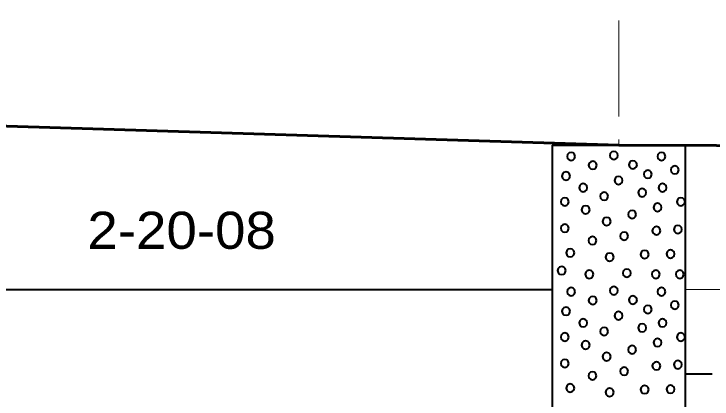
# Model space of a CAD drawing. Extents: x -76 to 974, y -1080 to -735.
# Drawn here: x 311.08 to 324.19, y -934.15 to -926.91 of the extents above; entities that cross this region are included whole.
import ezdxf
from ezdxf.enums import TextEntityAlignment as Align

# ---------------------------------------------------------------- set-up
doc = ezdxf.new("R2010")
doc.units = 0
doc.header["$LTSCALE"] = 0.36
doc.linetypes.add('DOT_DASHED', pattern=[7.7, 5, -1.2, 0.3, -1.2])
doc.linetypes.add('LONG_DASHED', pattern=[7.5, 6, -1.5])
for name, color, linetype, lineweight in [('27', 7, 'Continuous', 40), ('28', 7, 'LONG_DASHED', 60), ('7', 7, 'Continuous', 13)]:
    doc.layers.add(name, color=color, linetype=linetype, lineweight=lineweight)

msp = doc.modelspace()

# ---------------------------------------------------------------- linework, layer by layer
at = {"layer": '27'}
for p, q in [((321.1855, -929.3789), (321.1855, -935.3789)), ((321.1855, -929.3789), (323.6855, -929.3789)), ((323.6855, -935.3789), (323.6855, -929.3789)), ((288.6855, -932.09), (321.1855, -932.09)), ((324.1855, -933.6789), (323.6855, -933.6789))]:
    msp.add_line(p, q, dxfattribs=at)
for points in [[(321.6174, -929.5916), (321.6072, -929.5535), (321.5793, -929.5256), (321.5412, -929.5154), (321.5031, -929.5256), (321.4752, -929.5535), (321.465, -929.5916), (321.4752, -929.6297), (321.5031, -929.6575), (321.5412, -929.6678), (321.5793, -929.6575), (321.6072, -929.6297)], [(322.4184, -929.572), (322.4082, -929.5339), (322.3803, -929.506), (322.3422, -929.4958), (322.3041, -929.506), (322.2762, -929.5339), (322.266, -929.572), (322.2762, -929.6101), (322.3041, -929.638), (322.3422, -929.6482), (322.3803, -929.638), (322.4082, -929.6101)], [(323.312, -929.5916), (323.3018, -929.5535), (323.2739, -929.5256), (323.2358, -929.5154), (323.1977, -929.5256), (323.1699, -929.5535), (323.1596, -929.5916), (323.1699, -929.6297), (323.1977, -929.6576), (323.2358, -929.6678), (323.2739, -929.6576), (323.3018, -929.6297)], [(322.0224, -929.7568), (322.0122, -929.7187), (321.9843, -929.6908), (321.9462, -929.6806), (321.9081, -929.6908), (321.8802, -929.7187), (321.87, -929.7568), (321.8802, -929.7949), (321.9081, -929.8228), (321.9462, -929.833), (321.9843, -929.8228), (322.0122, -929.7949)], [(322.7775, -929.7478), (322.7672, -929.7097), (322.7394, -929.6818), (322.7013, -929.6716), (322.6632, -929.6818), (322.6353, -929.7097), (322.6251, -929.7478), (322.6353, -929.7859), (322.6632, -929.8138), (322.7013, -929.824), (322.7394, -929.8138), (322.7672, -929.7859)], [(323.5629, -929.8437), (323.5527, -929.8056), (323.5248, -929.7777), (323.4867, -929.7675), (323.4486, -929.7777), (323.4207, -929.8056), (323.4105, -929.8437), (323.4207, -929.8818), (323.4486, -929.9097), (323.4867, -929.9199), (323.5248, -929.9097), (323.5527, -929.8818)], [(321.5213, -929.9594), (321.511, -929.9213), (321.4832, -929.8934), (321.4451, -929.8832), (321.407, -929.8934), (321.3791, -929.9213), (321.3689, -929.9594), (321.3791, -929.9975), (321.407, -930.0254), (321.4451, -930.0356), (321.4832, -930.0254), (321.511, -929.9975)], [(323.0557, -929.9251), (323.0455, -929.887), (323.0176, -929.8591), (322.9795, -929.8489), (322.9414, -929.8591), (322.9135, -929.887), (322.9033, -929.9251), (322.9135, -929.9632), (322.9414, -929.9911), (322.9795, -930.0013), (323.0176, -929.9911), (323.0455, -929.9632)], [(322.5073, -930.0426), (322.4971, -930.0045), (322.4692, -929.9766), (322.4311, -929.9664), (322.393, -929.9766), (322.3651, -930.0045), (322.3549, -930.0426), (322.3651, -930.0807), (322.393, -930.1086), (322.4311, -930.1188), (322.4692, -930.1086), (322.4971, -930.0807)], [(321.8442, -930.1781), (321.8339, -930.14), (321.8061, -930.1121), (321.768, -930.1019), (321.7299, -930.1121), (321.702, -930.14), (321.6918, -930.1781), (321.702, -930.2162), (321.7299, -930.2441), (321.768, -930.2543), (321.8061, -930.2441), (321.8339, -930.2162)], [(323.3328, -930.1781), (323.3226, -930.14), (323.2947, -930.1121), (323.2566, -930.1019), (323.2185, -930.1121), (323.1906, -930.14), (323.1804, -930.1781), (323.1906, -930.2162), (323.2185, -930.2441), (323.2566, -930.2543), (323.2947, -930.2441), (323.3226, -930.2162)], [(322.2357, -930.3395), (322.2255, -930.3014), (322.1976, -930.2735), (322.1595, -930.2633), (322.1214, -930.2735), (322.0935, -930.3014), (322.0833, -930.3395), (322.0935, -930.3776), (322.1214, -930.4055), (322.1595, -930.4157), (322.1976, -930.4055), (322.2255, -930.3776)], [(322.9514, -930.2709), (322.9412, -930.2328), (322.9133, -930.2049), (322.8752, -930.1947), (322.8371, -930.2049), (322.8092, -930.2328), (322.799, -930.2709), (322.8092, -930.309), (322.8371, -930.3369), (322.8752, -930.3471), (322.9133, -930.3369), (322.9412, -930.309)], [(321.4984, -930.4438), (321.4882, -930.4057), (321.4603, -930.3778), (321.4222, -930.3676), (321.3841, -930.3778), (321.3562, -930.4057), (321.346, -930.4438), (321.3562, -930.4819), (321.3841, -930.5097), (321.4222, -930.52), (321.4603, -930.5097), (321.4882, -930.4819)], [(323.6786, -930.4438), (323.6684, -930.4057), (323.6405, -930.3778), (323.6024, -930.3676), (323.5643, -930.3778), (323.5364, -930.4057), (323.5262, -930.4438), (323.5364, -930.4819), (323.5643, -930.5097), (323.6024, -930.52), (323.6405, -930.5097), (323.6684, -930.4819)], [(321.8899, -930.5938), (321.8797, -930.5557), (321.8518, -930.5278), (321.8137, -930.5176), (321.7756, -930.5278), (321.7477, -930.5557), (321.7375, -930.5938), (321.7477, -930.6319), (321.7756, -930.6598), (321.8137, -930.67), (321.8518, -930.6598), (321.8797, -930.6319)], [(323.24, -930.548), (323.2298, -930.5099), (323.2019, -930.482), (323.1638, -930.4718), (323.1257, -930.482), (323.0978, -930.5099), (323.0876, -930.548), (323.0978, -930.5861), (323.1257, -930.614), (323.1638, -930.6242), (323.2019, -930.614), (323.2298, -930.5861)], [(322.762, -930.6815), (322.7518, -930.6434), (322.7239, -930.6155), (322.6858, -930.6053), (322.6477, -930.6155), (322.6198, -930.6434), (322.6096, -930.6815), (322.6198, -930.7196), (322.6477, -930.7475), (322.6858, -930.7577), (322.7239, -930.7475), (322.7518, -930.7196)], [(322.284, -930.8124), (322.2738, -930.7743), (322.2459, -930.7464), (322.2078, -930.7362), (322.1697, -930.7464), (322.1418, -930.7743), (322.1316, -930.8124), (322.1418, -930.8505), (322.1697, -930.8784), (322.2078, -930.8886), (322.2459, -930.8784), (322.2738, -930.8505)], [(321.4984, -930.9396), (321.4882, -930.9015), (321.4603, -930.8736), (321.4222, -930.8634), (321.3841, -930.8736), (321.3562, -930.9015), (321.346, -930.9396), (321.3562, -930.9777), (321.3841, -931.0055), (321.4222, -931.0158), (321.4603, -931.0055), (321.4882, -930.9777)], [(323.2171, -930.9866), (323.2069, -930.9485), (323.179, -930.9206), (323.1409, -930.9104), (323.1028, -930.9206), (323.0749, -930.9485), (323.0647, -930.9866), (323.0749, -931.0247), (323.1028, -931.0526), (323.1409, -931.0628), (323.179, -931.0526), (323.2069, -931.0247)], [(323.6214, -930.9624), (323.6112, -930.9243), (323.5833, -930.8964), (323.5452, -930.8862), (323.5071, -930.8964), (323.4792, -930.9243), (323.469, -930.9624), (323.4792, -931.0005), (323.5071, -931.0284), (323.5452, -931.0386), (323.5833, -931.0284), (323.6112, -931.0005)], [(322.017, -931.1709), (322.0068, -931.1328), (321.9789, -931.1049), (321.9408, -931.0947), (321.9027, -931.1049), (321.8749, -931.1328), (321.8646, -931.1709), (321.8749, -931.209), (321.9027, -931.2369), (321.9408, -931.2471), (321.9789, -931.2369), (322.0068, -931.209)], [(322.612, -931.087), (322.6018, -931.0489), (322.5739, -931.021), (322.5358, -931.0108), (322.4977, -931.021), (322.4698, -931.0489), (322.4596, -931.087), (322.4698, -931.1251), (322.4977, -931.153), (322.5358, -931.1632), (322.5739, -931.153), (322.6018, -931.1251)], [(321.6013, -931.4023), (321.5911, -931.3642), (321.5632, -931.3363), (321.5251, -931.3261), (321.487, -931.3363), (321.4592, -931.3642), (321.4489, -931.4023), (321.4592, -931.4404), (321.487, -931.4683), (321.5251, -931.4785), (321.5632, -931.4683), (321.5911, -931.4404)], [(322.9972, -931.4315), (322.987, -931.3934), (322.9591, -931.3655), (322.921, -931.3553), (322.8829, -931.3655), (322.855, -931.3934), (322.8448, -931.4315), (322.855, -931.4696), (322.8829, -931.4975), (322.921, -931.5077), (322.9591, -931.4975), (322.987, -931.4696)], [(323.4828, -931.4239), (323.4726, -931.3858), (323.4447, -931.3579), (323.4066, -931.3477), (323.3685, -931.3579), (323.3406, -931.3858), (323.3304, -931.4239), (323.3406, -931.462), (323.3685, -931.4899), (323.4066, -931.5001), (323.4447, -931.4899), (323.4726, -931.462)], [(322.34, -931.4824), (322.3297, -931.4443), (322.3019, -931.4164), (322.2638, -931.4062), (322.2257, -931.4164), (322.1978, -931.4443), (322.1876, -931.4824), (322.1978, -931.5205), (322.2257, -931.5484), (322.2638, -931.5586), (322.3019, -931.5484), (322.3297, -931.5205)], [(321.4399, -931.7354), (321.4297, -931.6973), (321.4018, -931.6694), (321.3637, -931.6592), (321.3256, -931.6694), (321.2977, -931.6973), (321.2875, -931.7354), (321.2977, -931.7735), (321.3256, -931.8014), (321.3637, -931.8116), (321.4018, -931.8014), (321.4297, -931.7735)], [(321.9586, -931.8053), (321.9484, -931.7672), (321.9205, -931.7393), (321.8824, -931.7291), (321.8443, -931.7393), (321.8164, -931.7672), (321.8062, -931.8053), (321.8164, -931.8434), (321.8443, -931.8713), (321.8824, -931.8815), (321.9205, -931.8713), (321.9484, -931.8434)], [(322.6629, -931.7824), (322.6526, -931.7443), (322.6248, -931.7164), (322.5867, -931.7062), (322.5486, -931.7164), (322.5207, -931.7443), (322.5105, -931.7824), (322.5207, -931.8205), (322.5486, -931.8484), (322.5867, -931.8586), (322.6248, -931.8484), (322.6526, -931.8205)], [(323.2057, -931.8053), (323.1955, -931.7672), (323.1676, -931.7393), (323.1295, -931.7291), (323.0914, -931.7393), (323.0635, -931.7672), (323.0533, -931.8053), (323.0635, -931.8434), (323.0914, -931.8713), (323.1295, -931.8815), (323.1676, -931.8713), (323.1955, -931.8434)], [(323.6557, -931.8053), (323.6455, -931.7672), (323.6176, -931.7393), (323.5795, -931.7291), (323.5414, -931.7393), (323.5135, -931.7672), (323.5033, -931.8053), (323.5135, -931.8434), (323.5414, -931.8713), (323.5795, -931.8815), (323.6176, -931.8713), (323.6455, -931.8434)], [(321.6174, -932.1316), (321.6072, -932.0935), (321.5793, -932.0656), (321.5412, -932.0554), (321.5031, -932.0656), (321.4752, -932.0935), (321.465, -932.1316), (321.4752, -932.1697), (321.5031, -932.1975), (321.5412, -932.2078), (321.5793, -932.1975), (321.6072, -932.1697)], [(322.4184, -932.112), (322.4082, -932.0739), (322.3803, -932.046), (322.3422, -932.0358), (322.3041, -932.046), (322.2762, -932.0739), (322.266, -932.112), (322.2762, -932.1501), (322.3041, -932.178), (322.3422, -932.1882), (322.3803, -932.178), (322.4082, -932.1501)], [(323.312, -932.1316), (323.3018, -932.0935), (323.2739, -932.0656), (323.2358, -932.0554), (323.1977, -932.0656), (323.1699, -932.0935), (323.1596, -932.1316), (323.1699, -932.1697), (323.1977, -932.1976), (323.2358, -932.2078), (323.2739, -932.1976), (323.3018, -932.1697)], [(322.0224, -932.2968), (322.0122, -932.2587), (321.9843, -932.2308), (321.9462, -932.2206), (321.9081, -932.2308), (321.8802, -932.2587), (321.87, -932.2968), (321.8802, -932.3349), (321.9081, -932.3628), (321.9462, -932.373), (321.9843, -932.3628), (322.0122, -932.3349)], [(322.7775, -932.2878), (322.7672, -932.2497), (322.7394, -932.2218), (322.7013, -932.2116), (322.6632, -932.2218), (322.6353, -932.2497), (322.6251, -932.2878), (322.6353, -932.3259), (322.6632, -932.3538), (322.7013, -932.364), (322.7394, -932.3538), (322.7672, -932.3259)], [(323.0557, -932.4651), (323.0455, -932.427), (323.0176, -932.3991), (322.9795, -932.3889), (322.9414, -932.3991), (322.9135, -932.427), (322.9033, -932.4651), (322.9135, -932.5032), (322.9414, -932.5311), (322.9795, -932.5413), (323.0176, -932.5311), (323.0455, -932.5032)], [(323.5629, -932.3837), (323.5527, -932.3456), (323.5248, -932.3177), (323.4867, -932.3075), (323.4486, -932.3177), (323.4207, -932.3456), (323.4105, -932.3837), (323.4207, -932.4218), (323.4486, -932.4497), (323.4867, -932.4599), (323.5248, -932.4497), (323.5527, -932.4218)], [(321.5213, -932.4994), (321.511, -932.4613), (321.4832, -932.4334), (321.4451, -932.4232), (321.407, -932.4334), (321.3791, -932.4613), (321.3689, -932.4994), (321.3791, -932.5375), (321.407, -932.5654), (321.4451, -932.5756), (321.4832, -932.5654), (321.511, -932.5375)], [(322.5073, -932.5826), (322.4971, -932.5445), (322.4692, -932.5166), (322.4311, -932.5064), (322.393, -932.5166), (322.3651, -932.5445), (322.3549, -932.5826), (322.3651, -932.6207), (322.393, -932.6486), (322.4311, -932.6588), (322.4692, -932.6486), (322.4971, -932.6207)], [(321.8442, -932.7181), (321.8339, -932.68), (321.8061, -932.6521), (321.768, -932.6419), (321.7299, -932.6521), (321.702, -932.68), (321.6918, -932.7181), (321.702, -932.7562), (321.7299, -932.7841), (321.768, -932.7943), (321.8061, -932.7841), (321.8339, -932.7562)], [(323.3328, -932.7181), (323.3226, -932.68), (323.2947, -932.6521), (323.2566, -932.6419), (323.2185, -932.6521), (323.1906, -932.68), (323.1804, -932.7181), (323.1906, -932.7562), (323.2185, -932.7841), (323.2566, -932.7943), (323.2947, -932.7841), (323.3226, -932.7562)], [(322.2357, -932.8795), (322.2255, -932.8414), (322.1976, -932.8135), (322.1595, -932.8033), (322.1214, -932.8135), (322.0935, -932.8414), (322.0833, -932.8795), (322.0935, -932.9176), (322.1214, -932.9455), (322.1595, -932.9557), (322.1976, -932.9455), (322.2255, -932.9176)], [(322.9514, -932.8109), (322.9412, -932.7728), (322.9133, -932.7449), (322.8752, -932.7347), (322.8371, -932.7449), (322.8092, -932.7728), (322.799, -932.8109), (322.8092, -932.849), (322.8371, -932.8769), (322.8752, -932.8871), (322.9133, -932.8769), (322.9412, -932.849)], [(321.4984, -932.9838), (321.4882, -932.9457), (321.4603, -932.9178), (321.4222, -932.9076), (321.3841, -932.9178), (321.3562, -932.9457), (321.346, -932.9838), (321.3562, -933.0219), (321.3841, -933.0497), (321.4222, -933.06), (321.4603, -933.0497), (321.4882, -933.0219)], [(323.6786, -932.9838), (323.6684, -932.9457), (323.6405, -932.9178), (323.6024, -932.9076), (323.5643, -932.9178), (323.5364, -932.9457), (323.5262, -932.9838), (323.5364, -933.0219), (323.5643, -933.0497), (323.6024, -933.06), (323.6405, -933.0497), (323.6684, -933.0219)], [(321.8899, -933.1338), (321.8797, -933.0957), (321.8518, -933.0678), (321.8137, -933.0576), (321.7756, -933.0678), (321.7477, -933.0957), (321.7375, -933.1338), (321.7477, -933.1719), (321.7756, -933.1998), (321.8137, -933.21), (321.8518, -933.1998), (321.8797, -933.1719)], [(323.24, -933.088), (323.2298, -933.0499), (323.2019, -933.022), (323.1638, -933.0118), (323.1257, -933.022), (323.0978, -933.0499), (323.0876, -933.088), (323.0978, -933.1261), (323.1257, -933.154), (323.1638, -933.1642), (323.2019, -933.154), (323.2298, -933.1261)], [(322.762, -933.2215), (322.7518, -933.1834), (322.7239, -933.1555), (322.6858, -933.1453), (322.6477, -933.1555), (322.6198, -933.1834), (322.6096, -933.2215), (322.6198, -933.2596), (322.6477, -933.2875), (322.6858, -933.2977), (322.7239, -933.2875), (322.7518, -933.2596)], [(322.284, -933.3524), (322.2738, -933.3143), (322.2459, -933.2864), (322.2078, -933.2762), (322.1697, -933.2864), (322.1418, -933.3143), (322.1316, -933.3524), (322.1418, -933.3905), (322.1697, -933.4184), (322.2078, -933.4286), (322.2459, -933.4184), (322.2738, -933.3905)], [(321.4984, -933.4796), (321.4882, -933.4415), (321.4603, -933.4136), (321.4222, -933.4034), (321.3841, -933.4136), (321.3562, -933.4415), (321.346, -933.4796), (321.3562, -933.5177), (321.3841, -933.5455), (321.4222, -933.5558), (321.4603, -933.5455), (321.4882, -933.5177)], [(323.2171, -933.5266), (323.2069, -933.4885), (323.179, -933.4606), (323.1409, -933.4504), (323.1028, -933.4606), (323.0749, -933.4885), (323.0647, -933.5266), (323.0749, -933.5647), (323.1028, -933.5926), (323.1409, -933.6028), (323.179, -933.5926), (323.2069, -933.5647)], [(323.6214, -933.5024), (323.6112, -933.4643), (323.5833, -933.4364), (323.5452, -933.4262), (323.5071, -933.4364), (323.4792, -933.4643), (323.469, -933.5024), (323.4792, -933.5405), (323.5071, -933.5684), (323.5452, -933.5786), (323.5833, -933.5684), (323.6112, -933.5405)], [(322.612, -933.627), (322.6018, -933.5889), (322.5739, -933.561), (322.5358, -933.5508), (322.4977, -933.561), (322.4698, -933.5889), (322.4596, -933.627), (322.4698, -933.6651), (322.4977, -933.693), (322.5358, -933.7032), (322.5739, -933.693), (322.6018, -933.6651)], [(322.017, -933.7109), (322.0068, -933.6728), (321.9789, -933.6449), (321.9408, -933.6347), (321.9027, -933.6449), (321.8749, -933.6728), (321.8646, -933.7109), (321.8749, -933.749), (321.9027, -933.7769), (321.9408, -933.7871), (321.9789, -933.7769), (322.0068, -933.749)], [(321.6013, -933.9423), (321.5911, -933.9042), (321.5632, -933.8763), (321.5251, -933.8661), (321.487, -933.8763), (321.4592, -933.9042), (321.4489, -933.9423), (321.4592, -933.9804), (321.487, -934.0083), (321.5251, -934.0185), (321.5632, -934.0083), (321.5911, -933.9804)], [(322.34, -934.0224), (322.3297, -933.9843), (322.3019, -933.9564), (322.2638, -933.9462), (322.2257, -933.9564), (322.1978, -933.9843), (322.1876, -934.0224), (322.1978, -934.0605), (322.2257, -934.0884), (322.2638, -934.0986), (322.3019, -934.0884), (322.3297, -934.0605)], [(322.9972, -933.9715), (322.987, -933.9334), (322.9591, -933.9055), (322.921, -933.8953), (322.8829, -933.9055), (322.855, -933.9334), (322.8448, -933.9715), (322.855, -934.0096), (322.8829, -934.0375), (322.921, -934.0477), (322.9591, -934.0375), (322.987, -934.0096)], [(323.4828, -933.9639), (323.4726, -933.9258), (323.4447, -933.8979), (323.4066, -933.8877), (323.3685, -933.8979), (323.3406, -933.9258), (323.3304, -933.9639), (323.3406, -934.002), (323.3685, -934.0299), (323.4066, -934.0401), (323.4447, -934.0299), (323.4726, -934.002)]]:
    msp.add_lwpolyline(points, close=True, dxfattribs=at)
at = {"layer": '28', "linetype": 'Continuous'}
msp.add_lwpolyline([(282.4355, -929.72), (287.4355, -929.99), (292.6855, -929.38), (303.9355, -929.18), (307.9355, -929.55), (309.9355, -928.99), (322.4355, -929.3789), (333.4355, -929.42)], dxfattribs=at)
at = {"layer": '7', "linetype": 'DOT_DASHED'}
msp.add_line((322.4355, -902.09), (322.4355, -929.3789), dxfattribs=at)
at = {"layer": '7'}
msp.add_line((323.6855, -932.09), (347.5358, -932.09), dxfattribs=at)

# ---------------------------------------------------------------- texts
at = {"layer": '27', "width": 1.1}
msp.add_text('2-20-08', height=0.6976, dxfattribs=at).set_placement((314.2311, -931.3273), align=Align.CENTER)

doc.saveas('drawing.dxf')
